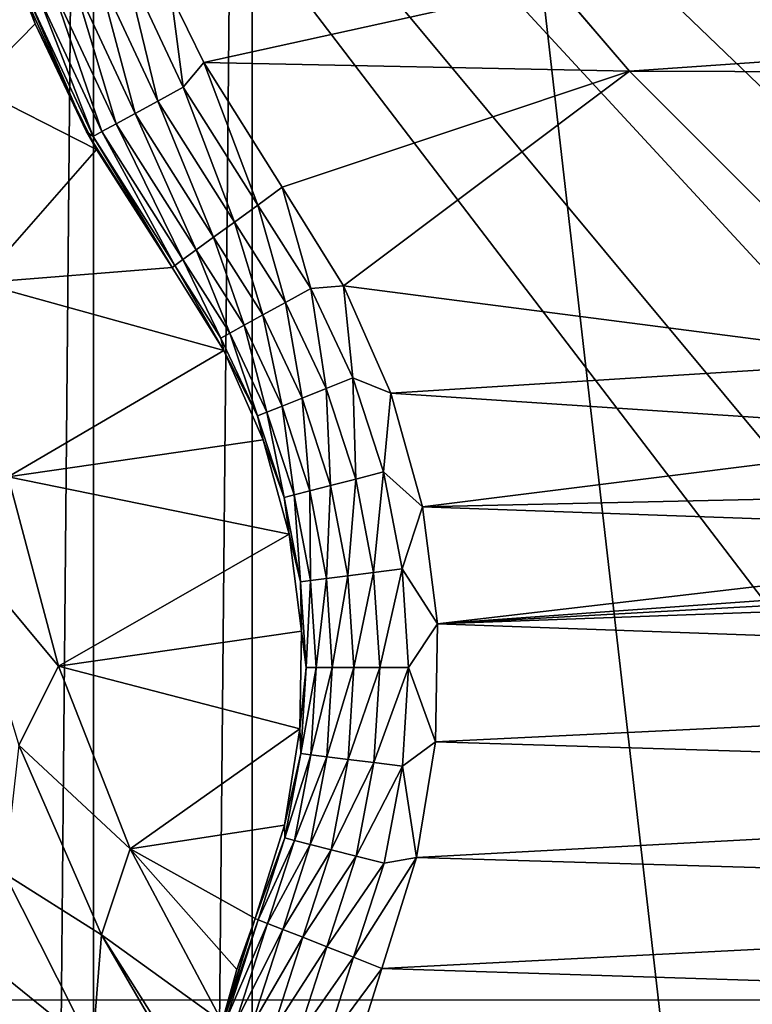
# Model space of a CAD drawing. Header units: metres. Extents: x -205 to 205, y -104 to 104.
# Tile 352 of 656: x -187.31 to -181.93, y 37.61 to 44.84. Entities that reach past the tile are written whole.
import ezdxf

# ---------------------------------------------------------------- set-up
doc = ezdxf.new("R2010")
doc.units = ezdxf.units.M
doc.layers.add('solid_01_2-CONSUMER_EHM_BOX_SW0001', color=7, linetype='CONTINUOUS')

msp = doc.modelspace()

# ---------------------------------------------------------------- linework, layer by layer
at = {"layer": 'solid_01_2-CONSUMER_EHM_BOX_SW0001'}
for points in [[(-200.010849, -74.958488), (-200.010773, 75.041512), (-0.010778, 75.04142)], [(-0.010849, -74.95858), (-200.010849, -74.958488), (-0.010778, 75.04142)], [(-186.781616, -63.469616, 75), (-185.602478, 63.645401, 75), (-186.76796, 63.569702, 75)], [(-186.781616, -63.469616, 75), (-185.61615, -63.545567, 75), (-185.602478, 63.645401, 75)], [(-174.012405, -37.447227, 75), (-185.602478, 63.645401, 75), (-185.61615, -63.545567, 75)], [(-91.959076, 42.820488, 75), (-76.402473, 63.637558, 75), (-185.602478, 63.645401, 75)], [(-174.001678, 37.552773, 75), (-185.602478, 63.645401, 75), (-174.012405, -37.447227, 75)], [(-92.726151, 42.986298, 75), (-91.959076, 42.820488, 75), (-185.602478, 63.645401, 75)], [(-93.500885, 43.041248, 75), (-92.726151, 42.986298, 75), (-185.602478, 63.645401, 75)], [(-168.500885, 43.051987, 75), (-93.500885, 43.041248, 75), (-185.602478, 63.645401, 75)], [(-169.275635, 42.997257, 75), (-168.500885, 43.051987, 75), (-185.602478, 63.645401, 75)], [(-170.042755, 42.831669, 75), (-169.275635, 42.997257, 75), (-185.602478, 63.645401, 75)], [(-170.781311, 42.557304, 75), (-170.042755, 42.831669, 75), (-185.602478, 63.645401, 75)], [(-171.472061, 42.180893, 75), (-170.781311, 42.557304, 75), (-185.602478, 63.645401, 75)], [(-172.101837, 41.709961, 75), (-171.472061, 42.180893, 75), (-185.602478, 63.645401, 75)], [(-172.658615, 41.153347, 75), (-172.101837, 41.709961, 75), (-185.602478, 63.645401, 75)], [(-173.12973, 40.523697, 75), (-172.658615, 41.153347, 75), (-185.602478, 63.645401, 75)], [(-173.506332, 39.833061, 75), (-173.12973, 40.523697, 75), (-185.602478, 63.645401, 75)], [(-173.780914, 39.094585, 75), (-173.506332, 39.833061, 75), (-185.602478, 63.645401, 75)], [(-173.946716, 38.327507, 75), (-173.780914, 39.094585, 75), (-185.602478, 63.645401, 75)], [(-174.001678, 37.552773, 75), (-173.946716, 38.327507, 75), (-185.602478, 63.645401, 75)], [(-187.936584, -63.24094, 75), (-186.76796, 63.569702, 75), (-187.922989, 63.341274, 75)], [(-187.936584, -63.24094, 75), (-186.781616, -63.469616, 75), (-186.76796, 63.569702, 75)], [(-175.356995, 44.397804, 63.120499), (-190.310959, 59.35392, 69), (-189.774109, 59.877731, 69)], [(-175.356995, 44.397804, 63.120499), (-189.774109, 59.877731, 69), (-180.679245, 50.781559, 65.42598)], [(-175.356995, 44.397804, 63.120499), (-181.794159, 49.775162, 65.447258), (-190.310959, 59.35392, 69)], [(-179.60434, 37.64497, 72), (-192.60434, 37.645905, 72), (-192.603119, 54.645905, 72)], [(-179.525742, 38.956833, 72), (-179.60434, 37.64497, 72), (-192.603119, 54.645905, 72)], [(-177.697357, 43.834263, 72), (-192.603119, 54.645905, 72), (-176.894226, 44.874519, 72)], [(-179.291382, 40.249382, 72), (-179.525742, 38.956833, 72), (-192.603119, 54.645905, 72)], [(-178.904419, 41.505333, 72), (-179.291382, 40.249382, 72), (-192.603119, 54.645905, 72)], [(-178.370422, 42.706169, 72), (-178.904419, 41.505333, 72), (-192.603119, 54.645905, 72)], [(-177.697357, 43.834263, 72), (-178.370422, 42.706169, 72), (-192.603119, 54.645905, 72)], [(-187.19928, 44.811577, 3.5), (-187.537964, 45.782074, 3.5), (-187.654587, 44.347843, 3.5)], [(-187.310364, 45.091892, 12.5), (-187.537964, 45.782074, 3.5), (-187.19928, 44.811577, 3.5)], [(-186.743988, 45.197994, 13.401314), (-186.299026, 44.244675, 13.401336), (-186.546844, 45.274982, 13.475154)], [(-186.546844, 45.274982, 13.475154), (-186.113388, 44.346321, 13.475165), (-186.199722, 45.018757, 13.5)], [(-186.299026, 44.244675, 13.401336), (-186.113388, 44.346321, 13.475165), (-186.546844, 45.274982, 13.475154)], [(-186.920853, 45.128922, 13.282187), (-186.465576, 44.153481, 13.282219), (-186.743988, 45.197994, 13.401314)], [(-186.465576, 44.153481, 13.282219), (-186.299026, 44.244675, 13.401336), (-186.743988, 45.197994, 13.401314)], [(-183.369232, 45.089542, 3.5), (-182.83432, 44.463047, 3.5), (-171.815216, 45.231155, 3.5)], [(-171.815216, 45.231155, 3.5), (-182.83432, 44.463047, 3.5), (-172.00766, 44.430107, 3.5)], [(-187.068558, 45.071236, 13.123761), (-186.604675, 44.077316, 13.123801), (-186.920853, 45.128922, 13.282187)], [(-186.604675, 44.077316, 13.123801), (-186.465576, 44.153481, 13.282219), (-186.920853, 45.128922, 13.282187)], [(-186.821854, 44.019512, 12.5), (-187.310364, 45.091892, 12.5), (-187.19928, 44.811577, 3.5)], [(-187.248642, 45.000904, 12.722422), (-187.310364, 45.091892, 12.5), (-186.821854, 44.019512, 12.5)], [(-187.179688, 45.027836, 12.933994), (-186.70932, 44.020016, 12.93404), (-187.068558, 45.071236, 13.123761)], [(-186.70932, 44.020016, 12.93404), (-186.604675, 44.077316, 13.123801), (-187.068558, 45.071236, 13.123761)], [(-183.374191, 45.098392, 13.5), (-186.199722, 45.018757, 13.5), (-185.959885, 44.528114, 13.5)], [(-183.374191, 45.098392, 13.5), (-185.959885, 44.528114, 13.5), (-182.83432, 44.463047, 13.5)], [(-183.369232, 45.089542, 3.5), (-183.374191, 45.098392, 13.5), (-182.83432, 44.463047, 13.5)], [(-183.369232, 45.089542, 3.5), (-182.83432, 44.463047, 13.5), (-182.83432, 44.463047, 3.5)], [(-187.179688, 45.027836, 12.933994), (-187.248642, 45.000904, 12.722422), (-186.774277, 43.984455, 12.722471)], [(-186.774277, 43.984455, 12.722471), (-187.248642, 45.000904, 12.722422), (-186.821854, 44.019512, 12.5)], [(-187.179688, 45.027836, 12.933994), (-186.774277, 43.984455, 12.722471), (-186.70932, 44.020016, 12.93404)], [(-186.113388, 44.346321, 13.475165), (-185.959885, 44.528114, 13.5), (-186.199722, 45.018757, 13.5)], [(-186.74913, 43.887482, 3.5), (-187.19928, 44.811577, 3.5), (-187.654587, 44.347843, 3.5)], [(-186.821854, 44.019512, 12.5), (-187.19928, 44.811577, 3.5), (-186.74913, 43.887482, 3.5)], [(-186.113388, 44.346321, 13.475165), (-185.564392, 43.480953, 13.475177), (-185.959885, 44.528114, 13.5)], [(-182.83432, 44.463047, 13.5), (-185.959885, 44.528114, 13.5), (-185.385529, 43.611481, 13.5)], [(-185.564392, 43.480953, 13.475177), (-185.385529, 43.611481, 13.5), (-185.959885, 44.528114, 13.5)], [(-182.83432, 44.463047, 13.5), (-185.385529, 43.611481, 13.5), (-184.933517, 42.888123, 13.5)], [(-180.713303, 42.341423, 13.5), (-182.83432, 44.463047, 13.5), (-184.933517, 42.888123, 13.5)], [(-180.713303, 42.341423, 3.5), (-182.83432, 44.463047, 13.5), (-180.713303, 42.341423, 13.5)], [(-180.713303, 42.341423, 3.5), (-182.83432, 44.463047, 3.5), (-182.83432, 44.463047, 13.5)], [(-172.00766, 44.430107, 3.5), (-182.83432, 44.463047, 3.5), (-180.713303, 42.341423, 3.5)], [(-186.74913, 43.887482, 3.5), (-187.654587, 44.347843, 3.5), (-187.607529, 42.909447, 3.5)], [(-186.299026, 44.244675, 13.401336), (-185.735458, 43.356327, 13.401358), (-186.113388, 44.346321, 13.475165)], [(-185.735458, 43.356327, 13.401358), (-185.564392, 43.480953, 13.475177), (-186.113388, 44.346321, 13.475165)], [(-186.465576, 44.153481, 13.282219), (-185.888931, 43.244514, 13.282251), (-186.299026, 44.244675, 13.401336)], [(-185.888931, 43.244514, 13.282251), (-185.735458, 43.356327, 13.401358), (-186.299026, 44.244675, 13.401336)], [(-186.604675, 44.077316, 13.123801), (-186.017105, 43.151131, 13.12384), (-186.465576, 44.153481, 13.282219)], [(-186.017105, 43.151131, 13.12384), (-185.888931, 43.244514, 13.282251), (-186.465576, 44.153481, 13.282219)], [(-186.821854, 44.019512, 12.5), (-186.74913, 43.887482, 3.5), (-186.19368, 43.022499, 3.5)], [(-186.19368, 43.022499, 12.5), (-186.821854, 44.019512, 12.5), (-186.19368, 43.022499, 3.5)], [(-186.774277, 43.984455, 12.722471), (-186.821854, 44.019512, 12.5), (-186.19368, 43.022499, 12.5)], [(-186.70932, 44.020016, 12.93404), (-186.774277, 43.984455, 12.722471), (-186.173401, 43.037262, 12.722521)], [(-186.70932, 44.020016, 12.93404), (-186.113556, 43.080872, 12.934086), (-186.604675, 44.077316, 13.123801)], [(-186.70932, 44.020016, 12.93404), (-186.173401, 43.037262, 12.722521), (-186.113556, 43.080872, 12.934086)], [(-186.113556, 43.080872, 12.934086), (-186.017105, 43.151131, 13.12384), (-186.604675, 44.077316, 13.123801)], [(-186.173401, 43.037262, 12.722521), (-186.774277, 43.984455, 12.722471), (-186.19368, 43.022499, 12.5)], [(-186.74913, 43.887482, 3.5), (-187.607529, 42.909447, 3.5), (-186.19368, 43.022499, 3.5)], [(-185.174896, 42.868721, 13.475146), (-185.385529, 43.611481, 13.5), (-185.564392, 43.480953, 13.475177)], [(-185.174896, 42.868721, 13.475146), (-184.933517, 42.888123, 13.5), (-185.385529, 43.611481, 13.5)], [(-185.360214, 42.766521, 13.401298), (-185.564392, 43.480953, 13.475177), (-185.735458, 43.356327, 13.401358)], [(-185.360214, 42.766521, 13.401298), (-185.174896, 42.868721, 13.475146), (-185.564392, 43.480953, 13.475177)], [(-185.526489, 42.674831, 13.282164), (-185.735458, 43.356327, 13.401358), (-185.888931, 43.244514, 13.282251)], [(-185.526489, 42.674831, 13.282164), (-185.360214, 42.766521, 13.401298), (-185.735458, 43.356327, 13.401358)], [(-185.665344, 42.598259, 13.123731), (-185.888931, 43.244514, 13.282251), (-186.017105, 43.151131, 13.12384)], [(-185.665344, 42.598259, 13.123731), (-185.526489, 42.674831, 13.282164), (-185.888931, 43.244514, 13.282251)], [(-185.769806, 42.540653, 12.93396), (-186.017105, 43.151131, 13.12384), (-186.113556, 43.080872, 12.934086)], [(-185.769806, 42.540653, 12.93396), (-185.665344, 42.598259, 13.123731), (-186.017105, 43.151131, 13.12384)], [(-185.834625, 42.504906, 12.722384), (-186.113556, 43.080872, 12.934086), (-186.173401, 43.037262, 12.722521)], [(-185.769806, 42.540653, 12.93396), (-186.113556, 43.080872, 12.934086), (-185.834625, 42.504906, 12.722384)], [(-187.607529, 42.909447, 3.5), (-185.813919, 42.413834, 3.5), (-186.19368, 43.022499, 3.5)], [(-185.813919, 42.413834, 12.5), (-186.173401, 43.037262, 12.722521), (-186.19368, 43.022499, 12.5)], [(-186.19368, 43.022499, 12.5), (-186.19368, 43.022499, 3.5), (-185.813919, 42.413834, 3.5)], [(-185.813919, 42.413834, 12.5), (-186.19368, 43.022499, 12.5), (-185.813919, 42.413834, 3.5)], [(-185.834625, 42.504906, 12.722384), (-186.173401, 43.037262, 12.722521), (-185.813919, 42.413834, 12.5)], [(-187.607529, 42.909447, 3.5), (-187.39743, 41.48597, 3.5), (-185.813919, 42.413834, 3.5)], [(-185.360214, 42.766521, 13.401298), (-185.061874, 42.13435, 13.401237), (-185.174896, 42.868721, 13.475146)], [(-185.174896, 42.868721, 13.475146), (-184.865204, 42.212517, 13.475115), (-184.933517, 42.888123, 13.5)], [(-185.061874, 42.13435, 13.401237), (-184.865204, 42.212517, 13.475115), (-185.174896, 42.868721, 13.475146)], [(-180.713303, 42.341423, 13.5), (-184.933517, 42.888123, 13.5), (-184.585968, 42.100494, 13.5)], [(-184.865204, 42.212517, 13.475115), (-184.585968, 42.100494, 13.5), (-184.933517, 42.888123, 13.5)], [(-185.526489, 42.674831, 13.282164), (-185.238297, 42.064228, 13.282076), (-185.360214, 42.766521, 13.401298)], [(-185.238297, 42.064228, 13.282076), (-185.061874, 42.13435, 13.401237), (-185.360214, 42.766521, 13.401298)], [(-185.665344, 42.598259, 13.123731), (-185.385635, 42.005672, 13.123621), (-185.526489, 42.674831, 13.282164)], [(-185.385635, 42.005672, 13.123621), (-185.238297, 42.064228, 13.282076), (-185.526489, 42.674831, 13.282164)], [(-185.769806, 42.540653, 12.93396), (-185.496475, 41.96162, 12.933833), (-185.665344, 42.598259, 13.123731)], [(-185.496475, 41.96162, 12.933833), (-185.385635, 42.005672, 13.123621), (-185.665344, 42.598259, 13.123731)], [(-185.769806, 42.540653, 12.93396), (-185.834625, 42.504906, 12.722384), (-185.565231, 41.934288, 12.722247)], [(-185.565231, 41.934288, 12.722247), (-185.834625, 42.504906, 12.722384), (-185.813919, 42.413834, 12.5)], [(-185.769806, 42.540653, 12.93396), (-185.565231, 41.934288, 12.722247), (-185.496475, 41.96162, 12.933833)], [(-187.39743, 41.48597, 3.5), (-185.525177, 41.757084, 3.5), (-185.813919, 42.413834, 3.5)], [(-185.813919, 42.413834, 12.5), (-185.813919, 42.413834, 3.5), (-185.525177, 41.757084, 3.5)], [(-185.813919, 42.413834, 12.5), (-185.525177, 41.757084, 3.5), (-185.525177, 41.757084, 12.5)], [(-185.565231, 41.934288, 12.722247), (-185.813919, 42.413834, 12.5), (-185.525177, 41.757084, 12.5)], [(-180.078125, 41.801369, 13.5), (-180.713303, 42.341423, 13.5), (-184.585968, 42.100494, 13.5)], [(-185.061874, 42.13435, 13.401237), (-184.845108, 41.469791, 13.401175), (-184.865204, 42.212517, 13.475115)], [(-184.865204, 42.212517, 13.475115), (-184.640213, 41.52269, 13.475083), (-184.585968, 42.100494, 13.5)], [(-184.845108, 41.469791, 13.401175), (-184.640213, 41.52269, 13.475083), (-184.865204, 42.212517, 13.475115)], [(-185.238297, 42.064228, 13.282076), (-185.028915, 41.422337, 13.281989), (-185.061874, 42.13435, 13.401237)], [(-185.028915, 41.422337, 13.281989), (-184.845108, 41.469791, 13.401175), (-185.061874, 42.13435, 13.401237)], [(-184.640213, 41.52269, 13.475083), (-184.353745, 41.266468, 13.5), (-184.585968, 42.100494, 13.5)], [(-180.078125, 41.801369, 13.5), (-184.585968, 42.100494, 13.5), (-184.353745, 41.266468, 13.5)], [(-185.496475, 41.96162, 12.933833), (-185.297867, 41.352905, 12.933707), (-185.385635, 42.005672, 13.123621)], [(-185.385635, 42.005672, 13.123621), (-185.182404, 41.382713, 13.123511), (-185.238297, 42.064228, 13.282076)], [(-185.297867, 41.352905, 12.933707), (-185.182404, 41.382713, 13.123511), (-185.385635, 42.005672, 13.123621)], [(-185.182404, 41.382713, 13.123511), (-185.028915, 41.422337, 13.281989), (-185.238297, 42.064228, 13.282076)], [(-185.496475, 41.96162, 12.933833), (-185.565231, 41.934288, 12.722247), (-185.369476, 41.334415, 12.722111)], [(-185.369476, 41.334415, 12.722111), (-185.565231, 41.934288, 12.722247), (-185.525177, 41.757084, 12.5)], [(-185.496475, 41.96162, 12.933833), (-185.369476, 41.334415, 12.722111), (-185.297867, 41.352905, 12.933707)], [(-179.384613, 41.375778, 13.5), (-180.078125, 41.801369, 13.5), (-184.353745, 41.266468, 13.5)], [(-187.39743, 41.48597, 3.5), (-185.333405, 41.065769, 3.5), (-185.525177, 41.757084, 3.5)], [(-185.525177, 41.757084, 12.5), (-185.525177, 41.757084, 3.5), (-185.333405, 41.065769, 3.5)], [(-185.525177, 41.757084, 12.5), (-185.333405, 41.065769, 3.5), (-185.333405, 41.065769, 12.5)], [(-185.369476, 41.334415, 12.722111), (-185.525177, 41.757084, 12.5), (-185.333405, 41.065769, 12.5)], [(-184.845108, 41.469791, 13.401175), (-184.713333, 40.783321, 13.401114), (-184.640213, 41.52269, 13.475083)], [(-184.713333, 40.783321, 13.401114), (-184.503433, 40.81012, 13.475053), (-184.640213, 41.52269, 13.475083)], [(-184.640213, 41.52269, 13.475083), (-184.503433, 40.81012, 13.475053), (-184.353745, 41.266468, 13.5)], [(-187.758469, 40.96843, 3.45631), (-187.026901, 40.09528, 3.5), (-187.39743, 41.48597, 3.5)], [(-187.39743, 41.48597, 3.5), (-187.026901, 40.09528, 3.5), (-185.333405, 41.065769, 3.5)], [(-185.182404, 41.382713, 13.123511), (-185.058853, 40.739204, 13.123402), (-185.028915, 41.422337, 13.281989)], [(-185.058853, 40.739204, 13.123402), (-184.901627, 40.759277, 13.281901), (-185.028915, 41.422337, 13.281989)], [(-185.028915, 41.422337, 13.281989), (-184.901627, 40.759277, 13.281901), (-184.845108, 41.469791, 13.401175)], [(-184.901627, 40.759277, 13.281901), (-184.713333, 40.783321, 13.401114), (-184.845108, 41.469791, 13.401175)], [(-185.297867, 41.352905, 12.933707), (-185.369476, 41.334415, 12.722111), (-185.250443, 40.714741, 12.721974)], [(-185.297867, 41.352905, 12.933707), (-185.177109, 40.724106, 12.93358), (-185.182404, 41.382713, 13.123511)], [(-185.297867, 41.352905, 12.933707), (-185.250443, 40.714741, 12.721974), (-185.177109, 40.724106, 12.93358)], [(-185.177109, 40.724106, 12.93358), (-185.058853, 40.739204, 13.123402), (-185.182404, 41.382713, 13.123511)], [(-178.623184, 41.061535, 13.5), (-179.384613, 41.375778, 13.5), (-184.353745, 41.266468, 13.5)], [(-185.250443, 40.714741, 12.721974), (-185.369476, 41.334415, 12.722111), (-185.333405, 41.065769, 12.5)], [(-184.503433, 40.81012, 13.475053), (-184.243896, 40.406162, 13.5), (-184.353745, 41.266468, 13.5)], [(-178.623184, 41.061535, 13.5), (-184.353745, 41.266468, 13.5), (-184.243896, 40.406162, 13.5)], [(-187.026901, 40.09528, 3.5), (-185.242538, 40.35413, 3.5), (-185.333405, 41.065769, 3.5)], [(-185.333405, 41.065769, 12.5), (-185.333405, 41.065769, 3.5), (-185.242538, 40.35413, 3.5)], [(-185.333405, 41.065769, 12.5), (-185.242538, 40.35413, 3.5), (-185.242538, 40.35413, 12.5)], [(-185.250443, 40.714741, 12.721974), (-185.333405, 41.065769, 12.5), (-185.242538, 40.35413, 12.5)], [(-177.82254, 40.867966, 13.5), (-178.623184, 41.061535, 13.5), (-184.243896, 40.406162, 13.5)], [(-187.318069, 39.51627, 3.45631), (-187.026901, 40.09528, 3.5), (-187.758469, 40.96843, 3.45631)], [(-177.001282, 40.80439, 13.5), (-177.82254, 40.867966, 13.5), (-184.243896, 40.406162, 13.5)], [(-184.901627, 40.759277, 13.281901), (-184.858444, 40.08551, 13.281814), (-184.713333, 40.783321, 13.401114)], [(-184.858444, 40.08551, 13.281814), (-184.66864, 40.085762, 13.401054), (-184.713333, 40.783321, 13.401114)], [(-184.713333, 40.783321, 13.401114), (-184.66864, 40.085762, 13.401054), (-184.503433, 40.81012, 13.475053)], [(-184.66864, 40.085762, 13.401054), (-184.457047, 40.086048, 13.475021), (-184.503433, 40.81012, 13.475053)], [(-184.503433, 40.81012, 13.475053), (-184.457047, 40.086048, 13.475021), (-184.243896, 40.406162, 13.5)], [(-177.001282, 40.80439, 13.5), (-184.243896, 40.406162, 13.5), (-173.550461, 40.793854, 13.5)], [(-184.243896, 40.406162, 13.5), (-173.961304, 40.040428, 13.5), (-173.550461, 40.793854, 13.5)], [(-185.177109, 40.724106, 12.93358), (-185.250443, 40.714741, 12.721974), (-185.210022, 40.085041, 12.721837)], [(-185.210022, 40.085041, 12.721837), (-185.250443, 40.714741, 12.721974), (-185.242538, 40.35413, 12.5)], [(-185.177109, 40.724106, 12.93358), (-185.210022, 40.085041, 12.721837), (-185.136108, 40.085136, 12.933455)], [(-185.177109, 40.724106, 12.93358), (-185.136108, 40.085136, 12.933455), (-185.058853, 40.739204, 13.123402)], [(-185.136108, 40.085136, 12.933455), (-185.016922, 40.085297, 13.123292), (-185.058853, 40.739204, 13.123402)], [(-185.058853, 40.739204, 13.123402), (-185.016922, 40.085297, 13.123292), (-184.901627, 40.759277, 13.281901)], [(-185.016922, 40.085297, 13.123292), (-184.858444, 40.08551, 13.281814), (-184.901627, 40.759277, 13.281901)], [(-184.457047, 40.086048, 13.475021), (-184.259079, 39.540558, 13.5), (-184.243896, 40.406162, 13.5)], [(-184.243896, 40.406162, 13.5), (-184.259079, 39.540558, 13.5), (-173.961304, 40.040428, 13.5)], [(-187.026901, 40.09528, 3.5), (-185.254456, 39.63681, 3.5), (-185.242538, 40.35413, 3.5)], [(-185.242538, 40.35413, 12.5), (-185.242538, 40.35413, 3.5), (-185.254456, 39.63681, 3.5)], [(-185.242538, 40.35413, 12.5), (-185.254456, 39.63681, 3.5), (-185.254456, 39.63681, 12.5)], [(-185.210022, 40.085041, 12.721837), (-185.242538, 40.35413, 12.5), (-185.254456, 39.63681, 12.5)], [(-187.318069, 39.51627, 3.45631), (-186.501038, 38.75626, 3.5), (-187.026901, 40.09528, 3.5)], [(-187.026901, 40.09528, 3.5), (-186.501038, 38.75626, 3.5), (-185.254456, 39.63681, 3.5)], [(-185.248825, 39.455238, 12.721701), (-185.210022, 40.085041, 12.721837), (-185.254456, 39.63681, 12.5)], [(-185.136108, 40.085136, 12.933455), (-185.210022, 40.085041, 12.721837), (-185.248825, 39.455238, 12.721701)], [(-185.136108, 40.085136, 12.933455), (-185.248825, 39.455238, 12.721701), (-185.175522, 39.446079, 12.933328)], [(-185.175522, 39.446079, 12.933328), (-185.057281, 39.431301, 13.123182), (-185.016922, 40.085297, 13.123292)], [(-185.136108, 40.085136, 12.933455), (-185.175522, 39.446079, 12.933328), (-185.016922, 40.085297, 13.123292)], [(-185.057281, 39.431301, 13.123182), (-184.90004, 39.411655, 13.281727), (-184.858444, 40.08551, 13.281814)], [(-185.016922, 40.085297, 13.123292), (-185.057281, 39.431301, 13.123182), (-184.858444, 40.08551, 13.281814)], [(-184.90004, 39.411655, 13.281727), (-184.711716, 39.388123, 13.400993), (-184.66864, 40.085762, 13.401054)], [(-184.858444, 40.08551, 13.281814), (-184.90004, 39.411655, 13.281727), (-184.66864, 40.085762, 13.401054)], [(-184.711716, 39.388123, 13.400993), (-184.50177, 39.361885, 13.47499), (-184.457047, 40.086048, 13.475021)], [(-184.66864, 40.085762, 13.401054), (-184.711716, 39.388123, 13.400993), (-184.457047, 40.086048, 13.475021)], [(-184.457047, 40.086048, 13.475021), (-184.50177, 39.361885, 13.47499), (-184.259079, 39.540558, 13.5)], [(-184.259079, 39.540558, 13.5), (-174.260849, 39.234821, 13.5), (-173.961304, 40.040428, 13.5)], [(-186.501038, 38.75626, 3.5), (-185.368912, 38.928581, 3.5), (-185.254456, 39.63681, 3.5)], [(-185.254456, 39.63681, 12.5), (-185.254456, 39.63681, 3.5), (-185.368912, 38.928581, 3.5)], [(-185.254456, 39.63681, 12.5), (-185.368912, 38.928581, 3.5), (-185.368912, 38.928581, 12.5)], [(-185.248825, 39.455238, 12.721701), (-185.254456, 39.63681, 12.5), (-185.368912, 38.928581, 12.5)], [(-184.50177, 39.361885, 13.47499), (-184.397552, 38.690865, 13.5), (-184.259079, 39.540558, 13.5)], [(-184.259079, 39.540558, 13.5), (-184.397552, 38.690865, 13.5), (-174.260849, 39.234821, 13.5)], [(-186.71286, 38.12471, 3.45631), (-187.318069, 39.51627, 3.45631), (-187.423645, 38.57283, 3.325905)], [(-186.71286, 38.12471, 3.45631), (-186.501038, 38.75626, 3.5), (-187.318069, 39.51627, 3.45631)], [(-185.366257, 38.83527, 12.721563), (-185.248825, 39.455238, 12.721701), (-185.368912, 38.928581, 12.5)], [(-185.175522, 39.446079, 12.933328), (-185.248825, 39.455238, 12.721701), (-185.366257, 38.83527, 12.721563)], [(-185.175522, 39.446079, 12.933328), (-185.366257, 38.83527, 12.721563), (-185.294708, 38.817001, 12.933201)], [(-185.175522, 39.446079, 12.933328), (-185.294708, 38.817001, 12.933201), (-185.057281, 39.431301, 13.123182)], [(-185.294708, 38.817001, 12.933201), (-185.179276, 38.787533, 13.123073), (-185.057281, 39.431301, 13.123182)], [(-185.057281, 39.431301, 13.123182), (-185.179276, 38.787533, 13.123073), (-184.90004, 39.411655, 13.281727)], [(-185.179276, 38.787533, 13.123073), (-185.025757, 38.748341, 13.281639), (-184.90004, 39.411655, 13.281727)], [(-184.90004, 39.411655, 13.281727), (-185.025757, 38.748341, 13.281639), (-184.711716, 39.388123, 13.400993)], [(-185.025757, 38.748341, 13.281639), (-184.841888, 38.701393, 13.400932), (-184.711716, 39.388123, 13.400993)], [(-184.711716, 39.388123, 13.400993), (-184.841888, 38.701393, 13.400932), (-184.50177, 39.361885, 13.47499)], [(-184.841888, 38.701393, 13.400932), (-184.636887, 38.649055, 13.474959), (-184.50177, 39.361885, 13.47499)], [(-184.50177, 39.361885, 13.47499), (-184.636887, 38.649055, 13.474959), (-184.397552, 38.690865, 13.5)], [(-184.397552, 38.690865, 13.5), (-174.441727, 38.398006, 13.5), (-174.260849, 39.234821, 13.5)], [(-186.501038, 38.75626, 3.5), (-185.583542, 38.244019, 3.5), (-185.368912, 38.928581, 3.5)], [(-185.368912, 38.928581, 12.5), (-185.368912, 38.928581, 3.5), (-185.583542, 38.244019, 3.5)], [(-185.368912, 38.928581, 12.5), (-185.583542, 38.244019, 3.5), (-185.583542, 38.244019, 12.5)], [(-185.366257, 38.83527, 12.721563), (-185.368912, 38.928581, 12.5), (-185.583542, 38.244019, 12.5)], [(-185.560455, 38.234913, 12.721427), (-185.366257, 38.83527, 12.721563), (-185.583542, 38.244019, 12.5)], [(-185.294708, 38.817001, 12.933201), (-185.366257, 38.83527, 12.721563), (-185.560455, 38.234913, 12.721427)], [(-185.294708, 38.817001, 12.933201), (-185.560455, 38.234913, 12.721427), (-185.491776, 38.207832, 12.933075)], [(-185.294708, 38.817001, 12.933201), (-185.491776, 38.207832, 12.933075), (-185.179276, 38.787533, 13.123073)], [(-186.71286, 38.12471, 3.45631), (-185.826035, 37.484833, 3.5), (-186.501038, 38.75626, 3.5)], [(-186.501038, 38.75626, 3.5), (-185.717422, 37.868443, 3.5), (-185.583542, 38.244019, 3.5)], [(-186.501038, 38.75626, 3.5), (-185.826035, 37.484833, 3.5), (-185.717422, 37.868443, 3.5)], [(-185.491776, 38.207832, 12.933075), (-185.380981, 38.164135, 13.122963), (-185.179276, 38.787533, 13.123073)], [(-185.179276, 38.787533, 13.123073), (-185.380981, 38.164135, 13.122963), (-185.025757, 38.748341, 13.281639)], [(-185.380981, 38.164135, 13.122963), (-185.233612, 38.106022, 13.281551), (-185.025757, 38.748341, 13.281639)], [(-185.025757, 38.748341, 13.281639), (-185.233612, 38.106022, 13.281551), (-184.841888, 38.701393, 13.400932)], [(-185.233612, 38.106022, 13.281551), (-185.057083, 38.036407, 13.400871), (-184.841888, 38.701393, 13.400932)], [(-184.841888, 38.701393, 13.400932), (-185.057083, 38.036407, 13.400871), (-184.636887, 38.649055, 13.474959)], [(-184.860275, 37.958794, 13.474928), (-184.653275, 37.877159, 13.5), (-184.397552, 38.690865, 13.5)], [(-184.636887, 38.649055, 13.474959), (-184.860275, 37.958794, 13.474928), (-184.397552, 38.690865, 13.5)], [(-184.397552, 38.690865, 13.5), (-184.653275, 37.877159, 13.5), (-174.441727, 38.398006, 13.5)], [(-185.057083, 38.036407, 13.400871), (-184.860275, 37.958794, 13.474928), (-184.636887, 38.649055, 13.474959)], [(-186.777512, 37.293961, 3.325905), (-187.423645, 38.57283, 3.325905), (-187.602097, 37.960056, 3.113388)], [(-186.71286, 38.12471, 3.45631), (-187.423645, 38.57283, 3.325905), (-186.777512, 37.293961, 3.325905)], [(-184.653275, 37.877159, 13.5), (-174.501678, 37.552845, 13.5), (-174.441727, 38.398006, 13.5)], [(-185.84317, 37.413765, 12.5), (-185.583542, 38.244019, 12.5), (-185.826035, 37.484833, 3.5)], [(-185.84317, 37.413765, 12.5), (-185.560455, 38.234913, 12.721427), (-185.583542, 38.244019, 12.5)], [(-185.796234, 37.501705, 12.721427), (-185.560455, 38.234913, 12.721427), (-185.84317, 37.413765, 12.5)], [(-185.583542, 38.244019, 12.5), (-185.717422, 37.868443, 3.5), (-185.826035, 37.484833, 3.5)], [(-185.796234, 37.501705, 12.721427), (-185.491776, 38.207832, 12.933075), (-185.560455, 38.234913, 12.721427)], [(-185.583542, 38.244019, 12.5), (-185.583542, 38.244019, 3.5), (-185.717422, 37.868443, 3.5)], [(-185.796234, 37.501705, 12.721427), (-185.724655, 37.483681, 12.933075), (-185.491776, 38.207832, 12.933075)], [(-185.724655, 37.483681, 12.933075), (-185.380981, 38.164135, 13.122963), (-185.491776, 38.207832, 12.933075)], [(-185.724655, 37.483681, 12.933075), (-185.609146, 37.454601, 13.122963), (-185.380981, 38.164135, 13.122963)], [(-185.609146, 37.454601, 13.122963), (-185.233612, 38.106022, 13.281551), (-185.380981, 38.164135, 13.122963)], [(-185.952057, 36.814541, 3.456349), (-186.71286, 38.12471, 3.45631), (-186.777512, 37.293961, 3.325905)], [(-185.939636, 36.904922, 3.466962), (-185.826035, 37.484833, 3.5), (-186.71286, 38.12471, 3.45631)], [(-185.939636, 36.904922, 3.466962), (-186.71286, 38.12471, 3.45631), (-185.952057, 36.814541, 3.456349)], [(-185.609146, 37.454601, 13.122963), (-185.455536, 37.415928, 13.281551), (-185.233612, 38.106022, 13.281551)], [(-185.455536, 37.415928, 13.281551), (-185.057083, 38.036407, 13.400871), (-185.233612, 38.106022, 13.281551)], [(-185.455536, 37.415928, 13.281551), (-185.27153, 37.369598, 13.400871), (-185.057083, 38.036407, 13.400871)], [(-185.27153, 37.369598, 13.400871), (-184.860275, 37.958794, 13.474928), (-185.057083, 38.036407, 13.400871)], [(-186.853546, 36.606853, 3.113388), (-187.602097, 37.960056, 3.113388), (-187.83049, 37.582779, 2.826262)], [(-186.777512, 37.293961, 3.325905), (-187.602097, 37.960056, 3.113388), (-186.853546, 36.606853, 3.113388)], [(-185.27153, 37.369598, 13.400871), (-185.06636, 37.317944, 13.474928), (-184.860275, 37.958794, 13.474928)], [(-185.06636, 37.317944, 13.474928), (-184.653275, 37.877159, 13.5), (-184.860275, 37.958794, 13.474928)], [(-185.06636, 37.317944, 13.474928), (-184.86792, 37.192532, 13.5), (-184.653275, 37.877159, 13.5)], [(-184.653275, 37.877159, 13.5), (-184.86792, 37.192532, 13.5), (-174.501678, 37.552845, 13.5)], [(-192.604446, 36.145905, 69), (-192.60434, 37.645905, 69), (-178.10434, 37.644863, 63.099998)], [(-187.754456, 36.145557, 67.02655), (-192.604446, 36.145905, 69), (-178.10434, 37.644863, 63.099998)], [(-178.10434, 37.644863, 69.5), (-178.10434, 37.644863, 63.099998), (-192.60434, 37.645905, 69)], [(-179.60434, 37.64497, 72), (-192.60434, 37.645905, 69), (-192.60434, 37.645905, 72)], [(-179.60434, 37.64497, 69.5), (-178.10434, 37.644863, 69.5), (-192.60434, 37.645905, 69)], [(-179.60434, 37.64497, 72), (-179.60434, 37.64497, 69.5), (-192.60434, 37.645905, 69)], [(-187.754456, 36.145557, 67.02655), (-178.10434, 37.644863, 63.099998), (-186.254456, 36.145451, 66.416206)], [(-186.254456, 36.145451, 66.416206), (-178.10434, 37.644863, 63.099998), (-178.104446, 36.144863, 63.099998)]]:
    msp.add_3dface(points, dxfattribs=at)

doc.saveas('drawing.dxf')
